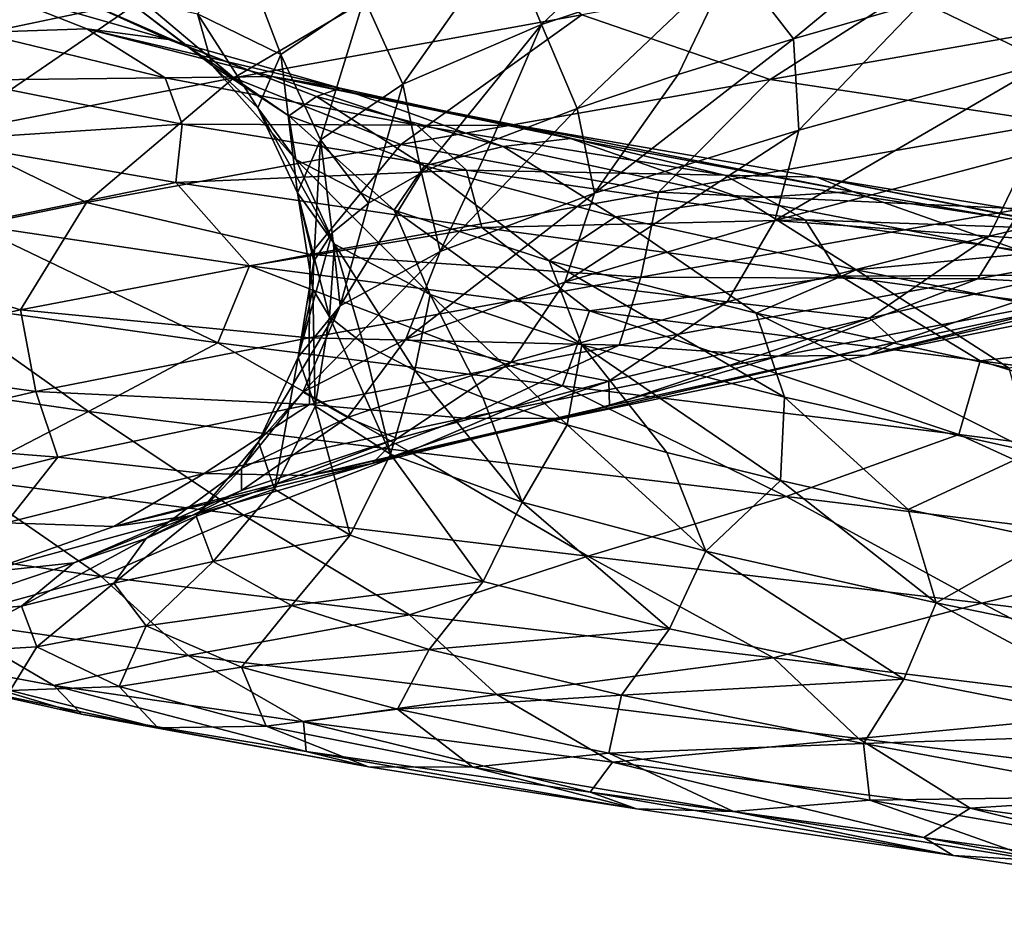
# Model space of a CAD drawing. Header units: metres. Extents: x -109 to 109, y -917 to 389.
# Tile 312 of 656: x -15.53 to -8.66, y -722.09 to -715.88. Entities that reach past the tile are written whole.
import ezdxf

# ---------------------------------------------------------------- set-up
doc = ezdxf.new("R2010")
doc.units = ezdxf.units.M
doc.layers.add('solid_24503124_XXX_01_SW0001', color=7, linetype='CONTINUOUS')

msp = doc.modelspace()

# ---------------------------------------------------------------- linework, layer by layer
at = {"layer": 'solid_24503124_XXX_01_SW0001'}
for points in [[(-12.139931, -715.315002, 8.139142), (-10.778347, -714.865967, 10.201269), (-11.88857, -715.917419, 7.967548)], [(-10.778347, -714.865967, 10.201269), (-10.551686, -715.471375, 9.989174), (-11.88857, -715.917419, 7.967548)], [(-10.551686, -715.471375, 9.989174), (-8.890004, -714.992249, 11.747289), (-10.128012, -716.018127, 10.29432)], [(-8.890004, -714.992249, 11.747289), (-9.228422, -715.759644, 11.247748), (-10.128012, -716.018127, 10.29432)], [(-16.538588, -716.135803, 10.510071), (-14.480085, -715.103149, 13.162652), (-16.303989, -715.503235, 10.409667)], [(-16.538588, -716.135803, 10.510071), (-14.684033, -715.746643, 13.302953), (-14.480085, -715.103149, 13.162652)], [(-14.684033, -715.746643, 13.302953), (-14.039061, -716.289978, 14.161292), (-12.377522, -715.311707, 15.730856)], [(-12.377522, -715.311707, 15.730856), (-14.039061, -716.289978, 14.161292), (-11.606418, -715.850952, 16.448305)], [(-13.126848, -715.734009, 5.869315), (-12.139931, -715.315002, 8.139142), (-12.858461, -716.333496, 5.741943)], [(-12.139931, -715.315002, 8.139142), (-11.88857, -715.917419, 7.967548), (-12.858461, -716.333496, 5.741943)], [(-8.825185, -715.362915, 18.276098), (-11.606418, -715.850952, 16.448305), (-10.291665, -716.302185, 17.225691)], [(-8.825185, -715.362915, 18.276098), (-10.291665, -716.302185, 17.225691), (-7.401329, -715.797607, 18.810766)], [(-14.29245, -715.842773, 2.007509), (-13.962455, -715.465332, 4.520796), (-13.710732, -716.127441, 3.461674)], [(-13.962455, -715.465332, 4.520796), (-13.126848, -715.734009, 5.869315), (-13.710732, -716.127441, 3.461674)], [(-11.88857, -715.917419, 7.967548), (-10.551686, -715.471375, 9.989174), (-11.63961, -716.503967, 8.157707)], [(-10.551686, -715.471375, 9.989174), (-10.934329, -716.266113, 9.260936), (-11.63961, -716.503967, 8.157707)], [(-10.551686, -715.471375, 9.989174), (-10.128012, -716.018127, 10.29432), (-10.934329, -716.266113, 9.260936)], [(-9.228422, -715.759644, 11.247748), (-8.247163, -715.491394, 12.108437), (-8.355951, -716.180969, 12.091021)], [(-15.896189, -715.619385, -1.99754), (-15.24772, -715.680847, -1.606962), (-14.494314, -716.021606, -4.269483)], [(-15.064794, -715.949097, -4.763795), (-15.896189, -715.619385, -1.99754), (-14.494314, -716.021606, -4.269483)], [(-15.827069, -715.972656, -4.779577), (-15.896189, -715.619385, -1.99754), (-15.064794, -715.949097, -4.763795)], [(-15.24772, -715.680847, -1.606962), (-14.811281, -715.72406, 0.0372), (-14.356344, -716.073914, -2.562685)], [(-14.494314, -716.021606, -4.269483), (-15.24772, -715.680847, -1.606962), (-14.356344, -716.073914, -2.562685)], [(-16.538588, -716.135803, 10.510071), (-16.049911, -716.681946, 11.484894), (-14.684033, -715.746643, 13.302953)], [(-14.684033, -715.746643, 13.302953), (-16.049911, -716.681946, 11.484894), (-14.039061, -716.289978, 14.161292)], [(-14.811281, -715.72406, 0.0372), (-14.29245, -715.842773, 2.007509), (-14.189182, -716.203735, -0.526308)], [(-14.356344, -716.073914, -2.562685), (-14.811281, -715.72406, 0.0372), (-14.189182, -716.203735, -0.526308)], [(-13.710732, -716.127441, 3.461674), (-13.126848, -715.734009, 5.869315), (-13.433515, -716.723999, 3.380823)], [(-13.126848, -715.734009, 5.869315), (-12.858461, -716.333496, 5.741943), (-13.433515, -716.723999, 3.380823)], [(-10.128012, -716.018127, 10.29432), (-9.228422, -715.759644, 11.247748), (-10.089872, -716.655823, 10.430385)], [(-9.228422, -715.759644, 11.247748), (-8.355951, -716.180969, 12.091021), (-10.089872, -716.655823, 10.430385)], [(-8.300491, -716.603088, 18.019808), (-7.401329, -715.797607, 18.810766), (-10.291665, -716.302185, 17.225691)], [(-14.29245, -715.842773, 2.007509), (-13.710732, -716.127441, 3.461674), (-13.870708, -716.500671, 0.987916)], [(-14.189182, -716.203735, -0.526308), (-14.29245, -715.842773, 2.007509), (-13.870708, -716.500671, 0.987916)], [(-11.606418, -715.850952, 16.448305), (-14.039061, -716.289978, 14.161292), (-12.872825, -716.756104, 15.16593)], [(-11.606418, -715.850952, 16.448305), (-12.872825, -716.756104, 15.16593), (-10.291665, -716.302185, 17.225691)], [(-14.517805, -716.291077, -7.495904), (-15.827069, -715.972656, -4.779577), (-15.064794, -715.949097, -4.763795)], [(-15.064794, -715.949097, -4.763795), (-14.494314, -716.021606, -4.269483), (-13.295185, -716.362976, -6.761745)], [(-13.771483, -716.280212, -7.344925), (-15.064794, -715.949097, -4.763795), (-13.295185, -716.362976, -6.761745)], [(-14.517805, -716.291077, -7.495904), (-15.064794, -715.949097, -4.763795), (-13.771483, -716.280212, -7.344925)], [(-12.858461, -716.333496, 5.741943), (-11.88857, -715.917419, 7.967548), (-12.726304, -716.953369, 5.770488)], [(-11.88857, -715.917419, 7.967548), (-12.238468, -716.732788, 6.991188), (-12.726304, -716.953369, 5.770488)], [(-11.88857, -715.917419, 7.967548), (-11.63961, -716.503967, 8.157707), (-12.238468, -716.732788, 6.991188)], [(-15.947632, -716.307434, -6.220953), (-15.827069, -715.972656, -4.779577), (-14.517805, -716.291077, -7.495904)], [(-14.494314, -716.021606, -4.269483), (-14.356344, -716.073914, -2.562685), (-13.461737, -716.419861, -5.044941)], [(-13.295185, -716.362976, -6.761745), (-14.494314, -716.021606, -4.269483), (-13.461737, -716.419861, -5.044941)], [(-10.128012, -716.018127, 10.29432), (-10.089872, -716.655823, 10.430385), (-11.518973, -717.095764, 8.494344)], [(-10.934329, -716.266113, 9.260936), (-10.128012, -716.018127, 10.29432), (-11.518973, -717.095764, 8.494344)], [(-14.356344, -716.073914, -2.562685), (-14.189182, -716.203735, -0.526308), (-13.655093, -716.555237, -3.004597)], [(-13.461737, -716.419861, -5.044941), (-14.356344, -716.073914, -2.562685), (-13.655093, -716.555237, -3.004597)], [(-13.870708, -716.500671, 0.987916), (-13.710732, -716.127441, 3.461674), (-13.593156, -717.094482, 0.954429)], [(-13.710732, -716.127441, 3.461674), (-13.433515, -716.723999, 3.380823), (-13.593156, -717.094482, 0.954429)], [(-14.189182, -716.203735, -0.526308), (-13.870708, -716.500671, 0.987916), (-13.605135, -716.860291, -1.477077)], [(-13.655093, -716.555237, -3.004597), (-14.189182, -716.203735, -0.526308), (-13.605135, -716.860291, -1.477077)], [(-8.355951, -716.180969, 12.091021), (-8.482423, -716.817322, 12.292041), (-10.259223, -717.285767, 10.603775)], [(-10.089872, -716.655823, 10.430385), (-8.355951, -716.180969, 12.091021), (-10.259223, -717.285767, 10.603775)], [(-16.142635, -716.728516, -7.143471), (-15.947632, -716.307434, -6.220953), (-14.400393, -716.613647, -8.924555)], [(-14.039061, -716.289978, 14.161292), (-16.049911, -716.681946, 11.484894), (-15.067778, -717.160583, 12.691097)], [(-14.400393, -716.613647, -8.924555), (-15.947632, -716.307434, -6.220953), (-14.517805, -716.291077, -7.495904)], [(-14.039061, -716.289978, 14.161292), (-15.067778, -717.160583, 12.691097), (-12.872825, -716.756104, 15.16593)], [(-12.760608, -716.620178, -9.94269), (-14.517805, -716.291077, -7.495904), (-13.771483, -716.280212, -7.344925)], [(-14.400393, -716.613647, -8.924555), (-14.517805, -716.291077, -7.495904), (-12.760608, -716.620178, -9.94269)], [(-13.771483, -716.280212, -7.344925), (-13.295185, -716.362976, -6.761745), (-11.685846, -716.71405, -9.007292)], [(-12.053813, -716.622192, -9.661588), (-13.771483, -716.280212, -7.344925), (-11.685846, -716.71405, -9.007292)], [(-12.760608, -716.620178, -9.94269), (-13.771483, -716.280212, -7.344925), (-12.053813, -716.622192, -9.661588)], [(-11.071817, -717.089783, 16.275843), (-10.291665, -716.302185, 17.225691), (-12.872825, -716.756104, 15.16593)], [(-11.63961, -716.503967, 8.157707), (-10.934329, -716.266113, 9.260936), (-11.518973, -717.095764, 8.494344)], [(-11.071817, -717.089783, 16.275843), (-8.300491, -716.603088, 18.019808), (-10.291665, -716.302185, 17.225691)], [(-13.295185, -716.362976, -6.761745), (-13.461737, -716.419861, -5.044941), (-12.15781, -716.77002, -7.336274)], [(-13.433515, -716.723999, 3.380823), (-12.858461, -716.333496, 5.741943), (-13.098594, -717.166443, 4.507879)], [(-11.685846, -716.71405, -9.007292), (-13.295185, -716.362976, -6.761745), (-12.15781, -716.77002, -7.336274)], [(-12.858461, -716.333496, 5.741943), (-12.726304, -716.953369, 5.770488), (-13.098594, -717.166443, 4.507879)], [(-13.461737, -716.419861, -5.044941), (-13.655093, -716.555237, -3.004597), (-12.70584, -716.904907, -5.354331)], [(-12.15781, -716.77002, -7.336274), (-13.461737, -716.419861, -5.044941), (-12.70584, -716.904907, -5.354331)], [(-13.870708, -716.500671, 0.987916), (-13.593156, -717.094482, 0.954429), (-13.335694, -717.451538, -1.463871)], [(-13.605135, -716.860291, -1.477077), (-13.870708, -716.500671, 0.987916), (-13.335694, -717.451538, -1.463871)], [(-11.63961, -716.503967, 8.157707), (-11.518973, -717.095764, 8.494344), (-12.597673, -717.503662, 6.338978)], [(-12.238468, -716.732788, 6.991188), (-11.63961, -716.503967, 8.157707), (-12.597673, -717.503662, 6.338978)], [(-13.655093, -716.555237, -3.004597), (-13.605135, -716.860291, -1.477077), (-12.91905, -717.213684, -3.858537)], [(-12.70584, -716.904907, -5.354331), (-13.655093, -716.555237, -3.004597), (-12.91905, -717.213684, -3.858537)], [(-14.444709, -717.022156, -9.860876), (-16.142635, -716.728516, -7.143471), (-14.400393, -716.613647, -8.924555)], [(-14.444709, -717.022156, -9.860876), (-14.400393, -716.613647, -8.924555), (-12.411877, -716.935364, -11.318521)], [(-12.411877, -716.935364, -11.318521), (-14.400393, -716.613647, -8.924555), (-12.760608, -716.620178, -9.94269)], [(-10.609898, -716.969604, -12.047573), (-12.760608, -716.620178, -9.94269), (-12.053813, -716.622192, -9.661588)], [(-12.411877, -716.935364, -11.318521), (-12.760608, -716.620178, -9.94269), (-10.609898, -716.969604, -12.047573)], [(-12.053813, -716.622192, -9.661588), (-11.685846, -716.71405, -9.007292), (-9.716143, -717.083801, -10.939857)], [(-9.965599, -716.984436, -11.646015), (-12.053813, -716.622192, -9.661588), (-9.716143, -717.083801, -10.939857)], [(-10.609898, -716.969604, -12.047573), (-12.053813, -716.622192, -9.661588), (-9.965599, -716.984436, -11.646015)], [(-10.089872, -716.655823, 10.430385), (-10.259223, -717.285767, 10.603775), (-11.725901, -717.717712, 8.633113)], [(-11.518973, -717.095764, 8.494344), (-10.089872, -716.655823, 10.430385), (-11.725901, -717.717712, 8.633113)], [(-8.53804, -717.206116, 17.355494), (-8.300491, -716.603088, 18.019808), (-11.071817, -717.089783, 16.275843)], [(-16.049911, -716.681946, 11.484894), (-16.811661, -717.518982, 9.876039), (-15.067778, -717.160583, 12.691097)], [(-13.593156, -717.094482, 0.954429), (-13.433515, -716.723999, 3.380823), (-13.480611, -717.571899, 1.911189)], [(-13.433515, -716.723999, 3.380823), (-13.350857, -717.372131, 3.218462), (-13.480611, -717.571899, 1.911189)], [(-13.433515, -716.723999, 3.380823), (-13.098594, -717.166443, 4.507879), (-13.350857, -717.372131, 3.218462)], [(-11.685846, -716.71405, -9.007292), (-12.15781, -716.77002, -7.336274), (-10.481292, -717.133179, -9.366854)], [(-9.716143, -717.083801, -10.939857), (-11.685846, -716.71405, -9.007292), (-10.481292, -717.133179, -9.366854)], [(-15.87423, -717.315002, -8.567753), (-16.142635, -716.728516, -7.143471), (-14.444709, -717.022156, -9.860876)], [(-13.50495, -717.524597, 14.075759), (-12.872825, -716.756104, 15.16593), (-15.067778, -717.160583, 12.691097)], [(-13.50495, -717.524597, 14.075759), (-11.071817, -717.089783, 16.275843), (-12.872825, -716.756104, 15.16593)], [(-12.726304, -716.953369, 5.770488), (-12.238468, -716.732788, 6.991188), (-12.597673, -717.503662, 6.338978)], [(-12.15781, -716.77002, -7.336274), (-12.70584, -716.904907, -5.354331), (-11.371873, -717.260864, -7.505944)], [(-10.481292, -717.133179, -9.366854), (-12.15781, -716.77002, -7.336274), (-11.371873, -717.260864, -7.505944)], [(-13.605135, -716.860291, -1.477077), (-13.335694, -717.451538, -1.463871), (-12.665998, -717.802734, -3.800797)], [(-12.91905, -717.213684, -3.858537), (-13.605135, -716.860291, -1.477077), (-12.665998, -717.802734, -3.800797)], [(-10.259223, -717.285767, 10.603775), (-8.482423, -716.817322, 12.292041), (-8.760544, -717.395752, 12.575454)], [(-8.482423, -716.817322, 12.292041), (-6.663189, -716.895142, 13.973726), (-8.760544, -717.395752, 12.575454)], [(-12.70584, -716.904907, -5.354331), (-12.91905, -717.213684, -3.858537), (-11.8361, -717.568787, -6.086004)], [(-11.371873, -717.260864, -7.505944), (-12.70584, -716.904907, -5.354331), (-11.8361, -717.568787, -6.086004)], [(-8.760544, -717.395752, 12.575454), (-6.663189, -716.895142, 13.973726), (-7.484906, -717.485962, 14.110552)], [(-12.306664, -717.334656, -12.243772), (-14.444709, -717.022156, -9.860876), (-12.411877, -716.935364, -11.318521)], [(-12.726304, -716.953369, 5.770488), (-12.597673, -717.503662, 6.338978), (-13.295013, -717.883911, 4.028433)], [(-13.098594, -717.166443, 4.507879), (-12.726304, -716.953369, 5.770488), (-13.295013, -717.883911, 4.028433)], [(-10.045804, -717.28241, -13.334471), (-12.411877, -716.935364, -11.318521), (-10.609898, -716.969604, -12.047573)], [(-12.306664, -717.334656, -12.243772), (-12.411877, -716.935364, -11.318521), (-10.045804, -717.28241, -13.334471)], [(-8.132813, -717.349182, -13.747379), (-10.609898, -716.969604, -12.047573), (-9.965599, -716.984436, -11.646015)], [(-10.045804, -717.28241, -13.334471), (-10.609898, -716.969604, -12.047573), (-8.132813, -717.349182, -13.747379)], [(-9.965599, -716.984436, -11.646015), (-9.716143, -717.083801, -10.939857), (-7.447557, -717.48114, -12.501588)], [(-7.57124, -717.376038, -13.238219), (-9.965599, -716.984436, -11.646015), (-7.447557, -717.48114, -12.501588)], [(-8.132813, -717.349182, -13.747379), (-9.965599, -716.984436, -11.646015), (-7.57124, -717.376038, -13.238219)], [(-13.928068, -717.603516, -11.235992), (-15.87423, -717.315002, -8.567753), (-14.444709, -717.022156, -9.860876)], [(-13.928068, -717.603516, -11.235992), (-14.444709, -717.022156, -9.860876), (-12.306664, -717.334656, -12.243772)], [(-13.593156, -717.094482, 0.954429), (-13.480611, -717.571899, 1.911189), (-13.486972, -717.767456, 0.592751)], [(-13.593156, -717.094482, 0.954429), (-13.486972, -717.767456, 0.592751), (-13.370293, -717.95929, -0.72015)], [(-13.335694, -717.451538, -1.463871), (-13.593156, -717.094482, 0.954429), (-13.370293, -717.95929, -0.72015)], [(-11.195696, -717.682007, 15.581778), (-11.071817, -717.089783, 16.275843), (-13.50495, -717.524597, 14.075759)], [(-11.518973, -717.095764, 8.494344), (-11.725901, -717.717712, 8.633113), (-12.835759, -718.116211, 6.437248)], [(-12.597673, -717.503662, 6.338978), (-11.518973, -717.095764, 8.494344), (-12.835759, -718.116211, 6.437248)], [(-10.481292, -717.133179, -9.366854), (-11.371873, -717.260864, -7.505944), (-9.691361, -717.631531, -9.395022)], [(-11.195696, -717.682007, 15.581778), (-8.53804, -717.206116, 17.355494), (-11.071817, -717.089783, 16.275843)], [(-9.716143, -717.083801, -10.939857), (-10.481292, -717.133179, -9.366854), (-8.485899, -717.5177, -11.078931)], [(-8.485899, -717.5177, -11.078931), (-10.481292, -717.133179, -9.366854), (-9.691361, -717.631531, -9.395022)], [(-7.447557, -717.48114, -12.501588), (-9.716143, -717.083801, -10.939857), (-8.485899, -717.5177, -11.078931)], [(-15.528502, -717.909912, 11.487276), (-15.067778, -717.160583, 12.691097), (-16.811661, -717.518982, 9.876039)], [(-15.528502, -717.909912, 11.487276), (-13.50495, -717.524597, 14.075759), (-15.067778, -717.160583, 12.691097)], [(-13.350857, -717.372131, 3.218462), (-13.098594, -717.166443, 4.507879), (-13.295013, -717.883911, 4.028433)], [(-8.840364, -717.693848, 16.497143), (-8.53804, -717.206116, 17.355494), (-11.195696, -717.682007, 15.581778)], [(-8.840364, -717.693848, 16.497143), (-6.067216, -717.178833, 17.849237), (-8.53804, -717.206116, 17.355494)], [(-7.730275, -717.751892, 16.342751), (-6.067216, -717.178833, 17.849237), (-8.840364, -717.693848, 16.497143)], [(-12.91905, -717.213684, -3.858537), (-12.665998, -717.802734, -3.800797), (-11.607125, -718.156006, -5.98728)], [(-11.8361, -717.568787, -6.086004), (-12.91905, -717.213684, -3.858537), (-11.607125, -718.156006, -5.98728)], [(-11.371873, -717.260864, -7.505944), (-11.8361, -717.568787, -6.086004), (-10.388121, -717.934143, -8.091413)], [(-9.691361, -717.631531, -9.395022), (-11.371873, -717.260864, -7.505944), (-10.388121, -717.934143, -8.091413)], [(-14.150207, -718.140442, -11.464891), (-16.122952, -717.864624, -8.754409), (-15.87423, -717.315002, -8.567753)], [(-14.150207, -718.140442, -11.464891), (-15.87423, -717.315002, -8.567753), (-13.928068, -717.603516, -11.235992)], [(-11.552968, -717.917053, -13.526462), (-13.928068, -717.603516, -11.235992), (-12.306664, -717.334656, -12.243772)], [(-9.796535, -717.676208, -14.224179), (-12.306664, -717.334656, -12.243772), (-10.045804, -717.28241, -13.334471)], [(-11.552968, -717.917053, -13.526462), (-12.306664, -717.334656, -12.243772), (-9.796535, -717.676208, -14.224179)], [(-11.725901, -717.717712, 8.633113), (-10.259223, -717.285767, 10.603775), (-10.591006, -717.855713, 10.832893)], [(-10.259223, -717.285767, 10.603775), (-8.760544, -717.395752, 12.575454), (-10.591006, -717.855713, 10.832893)], [(-7.372476, -717.664917, -14.909938), (-10.045804, -717.28241, -13.334471), (-8.132813, -717.349182, -13.747379)], [(-9.796535, -717.676208, -14.224179), (-10.045804, -717.28241, -13.334471), (-7.372476, -717.664917, -14.909938)], [(-13.350857, -717.372131, 3.218462), (-13.295013, -717.883911, 4.028433), (-13.589031, -718.242004, 1.63159)], [(-13.480611, -717.571899, 1.911189), (-13.350857, -717.372131, 3.218462), (-13.589031, -718.242004, 1.63159)], [(-10.591006, -717.855713, 10.832893), (-8.760544, -717.395752, 12.575454), (-9.597146, -717.968384, 12.570628)], [(-8.760544, -717.395752, 12.575454), (-7.484906, -717.485962, 14.110552), (-9.597146, -717.968384, 12.570628)], [(-13.335694, -717.451538, -1.463871), (-13.370293, -717.95929, -0.72015), (-13.132367, -718.148132, -2.012692)], [(-13.335694, -717.451538, -1.463871), (-13.132367, -718.148132, -2.012692), (-12.774071, -718.335815, -3.27688)], [(-12.665998, -717.802734, -3.800797), (-13.335694, -717.451538, -1.463871), (-12.774071, -718.335815, -3.27688)], [(-17.078762, -718.249695, 8.587001), (-15.528502, -717.909912, 11.487276), (-16.811661, -717.518982, 9.876039)], [(-13.512464, -718.106445, 13.372581), (-13.50495, -717.524597, 14.075759), (-15.528502, -717.909912, 11.487276)], [(-12.597673, -717.503662, 6.338978), (-12.835759, -718.116211, 6.437248), (-13.556762, -718.485901, 4.081451)], [(-13.295013, -717.883911, 4.028433), (-12.597673, -717.503662, 6.338978), (-13.556762, -718.485901, 4.081451)], [(-13.512464, -718.106445, 13.372581), (-11.195696, -717.682007, 15.581778), (-13.50495, -717.524597, 14.075759)], [(-8.485899, -717.5177, -11.078931), (-9.691361, -717.631531, -9.395022), (-7.7178, -718.025085, -10.968047)], [(-9.597146, -717.968384, 12.570628), (-7.484906, -717.485962, 14.110552), (-9.410445, -718.136841, 13.557981)], [(-7.484906, -717.485962, 14.110552), (-7.120249, -717.646057, 15.055164), (-9.410445, -718.136841, 13.557981)], [(-11.741592, -718.442688, -13.79235), (-14.150207, -718.140442, -11.464891), (-13.928068, -717.603516, -11.235992)], [(-11.741592, -718.442688, -13.79235), (-13.928068, -717.603516, -11.235992), (-11.552968, -717.917053, -13.526462)], [(-13.486972, -717.767456, 0.592751), (-13.480611, -717.571899, 1.911189), (-13.589031, -718.242004, 1.63159)], [(-11.8361, -717.568787, -6.086004), (-11.607125, -718.156006, -5.98728), (-10.190253, -718.519897, -7.956604)], [(-10.388121, -717.934143, -8.091413), (-11.8361, -717.568787, -6.086004), (-10.190253, -718.519897, -7.956604)], [(-11.347098, -718.157959, 14.686961), (-11.195696, -717.682007, 15.581778), (-13.512464, -718.106445, 13.372581)], [(-8.822689, -718.266602, -15.370117), (-11.552968, -717.917053, -13.526462), (-9.796535, -717.676208, -14.224179)], [(-11.347098, -718.157959, 14.686961), (-8.840364, -717.693848, 16.497143), (-11.195696, -717.682007, 15.581778)], [(-9.691361, -717.631531, -9.395022), (-10.388121, -717.934143, -8.091413), (-8.62015, -718.317993, -9.816083)], [(-6.987863, -718.05719, -15.740693), (-9.796535, -717.676208, -14.224179), (-7.372476, -717.664917, -14.909938)], [(-8.822689, -718.266602, -15.370117), (-9.796535, -717.676208, -14.224179), (-6.987863, -718.05719, -15.740693)], [(-7.7178, -718.025085, -10.968047), (-9.691361, -717.631531, -9.395022), (-8.62015, -718.317993, -9.816083)], [(-7.120249, -717.646057, 15.055164), (-7.180175, -717.735474, 15.819579), (-9.605668, -718.226807, 14.298096)], [(-9.410445, -718.136841, 13.557981), (-7.120249, -717.646057, 15.055164), (-9.605668, -718.226807, 14.298096)], [(-12.835759, -718.116211, 6.437248), (-11.725901, -717.717712, 8.633113), (-12.101368, -718.277344, 8.79965)], [(-11.725901, -717.717712, 8.633113), (-10.591006, -717.855713, 10.832893), (-12.101368, -718.277344, 8.79965)], [(-10.235973, -718.234802, 14.719998), (-8.840364, -717.693848, 16.497143), (-11.347098, -718.157959, 14.686961)], [(-10.235973, -718.234802, 14.719998), (-7.730275, -717.751892, 16.342751), (-8.840364, -717.693848, 16.497143)], [(-9.605668, -718.226807, 14.298096), (-7.730275, -717.751892, 16.342751), (-10.235973, -718.234802, 14.719998)], [(-9.605668, -718.226807, 14.298096), (-7.180175, -717.735474, 15.819579), (-7.730275, -717.751892, 16.342751)], [(-13.486972, -717.767456, 0.592751), (-13.589031, -718.242004, 1.63159), (-13.470461, -718.584595, -0.781228)], [(-13.370293, -717.95929, -0.72015), (-13.486972, -717.767456, 0.592751), (-13.470461, -718.584595, -0.781228)], [(-12.665998, -717.802734, -3.800797), (-12.774071, -718.335815, -3.27688), (-12.297836, -718.524048, -4.503586)], [(-12.665998, -717.802734, -3.800797), (-12.297836, -718.524048, -4.503586), (-11.70866, -718.71405, -5.681609)], [(-11.607125, -718.156006, -5.98728), (-12.665998, -717.802734, -3.800797), (-11.70866, -718.71405, -5.681609)], [(-16.122952, -717.864624, -8.754409), (-15.054405, -718.621765, -10.573136), (-16.834686, -718.36615, -7.744504)], [(-14.150207, -718.140442, -11.464891), (-15.054405, -718.621765, -10.573136), (-16.122952, -717.864624, -8.754409)], [(-13.295013, -717.883911, 4.028433), (-13.556762, -718.485901, 4.081451), (-13.866388, -718.83252, 1.636037)], [(-13.589031, -718.242004, 1.63159), (-13.295013, -717.883911, 4.028433), (-13.866388, -718.83252, 1.636037)], [(-12.101368, -718.277344, 8.79965), (-10.591006, -717.855713, 10.832893), (-11.418909, -718.408569, 10.686986)], [(-10.591006, -717.855713, 10.832893), (-9.597146, -717.968384, 12.570628), (-11.418909, -718.408569, 10.686986)], [(-15.421086, -718.4823, 10.796376), (-15.528502, -717.909912, 11.487276), (-17.078762, -718.249695, 8.587001)], [(-15.421086, -718.4823, 10.796376), (-13.512464, -718.106445, 13.372581), (-15.528502, -717.909912, 11.487276)], [(-13.370293, -717.95929, -0.72015), (-13.470461, -718.584595, -0.781228), (-12.944399, -718.919128, -3.138134)], [(-13.132367, -718.148132, -2.012692), (-13.370293, -717.95929, -0.72015), (-12.944399, -718.919128, -3.138134)], [(-8.971968, -718.782776, -15.666698), (-11.741592, -718.442688, -13.79235), (-11.552968, -717.917053, -13.526462)], [(-8.971968, -718.782776, -15.666698), (-11.552968, -717.917053, -13.526462), (-8.822689, -718.266602, -15.370117)], [(-10.388121, -717.934143, -8.091413), (-10.190253, -718.519897, -7.956604), (-8.459413, -718.902649, -9.651198)], [(-8.62015, -718.317993, -9.816083), (-10.388121, -717.934143, -8.091413), (-8.459413, -718.902649, -9.651198)], [(-11.418909, -718.408569, 10.686986), (-9.597146, -717.968384, 12.570628), (-11.413654, -718.582275, 11.684642)], [(-9.597146, -717.968384, 12.570628), (-9.410445, -718.136841, 13.557981), (-11.413654, -718.582275, 11.684642)], [(-5.819845, -718.662415, -16.711761), (-8.822689, -718.266602, -15.370117), (-6.987863, -718.05719, -15.740693)], [(-13.510279, -718.57196, 12.469012), (-13.512464, -718.106445, 13.372581), (-15.421086, -718.4823, 10.796376)], [(-14.150207, -718.140442, -11.464891), (-12.812847, -718.900757, -13.055819), (-15.054405, -718.621765, -10.573136)], [(-11.741592, -718.442688, -13.79235), (-12.812847, -718.900757, -13.055819), (-14.150207, -718.140442, -11.464891)], [(-13.556762, -718.485901, 4.081451), (-12.835759, -718.116211, 6.437248), (-13.243519, -718.663879, 6.534708)], [(-13.510279, -718.57196, 12.469012), (-11.347098, -718.157959, 14.686961), (-13.512464, -718.106445, 13.372581)], [(-12.429399, -718.668152, 12.685664), (-11.347098, -718.157959, 14.686961), (-13.510279, -718.57196, 12.469012)], [(-12.835759, -718.116211, 6.437248), (-12.101368, -718.277344, 8.79965), (-13.243519, -718.663879, 6.534708)], [(-12.774071, -718.335815, -3.27688), (-13.132367, -718.148132, -2.012692), (-12.944399, -718.919128, -3.138134)], [(-12.429399, -718.668152, 12.685664), (-10.235973, -718.234802, 14.719998), (-11.347098, -718.157959, 14.686961)], [(-9.410445, -718.136841, 13.557981), (-9.605668, -718.226807, 14.298096), (-11.737617, -718.670349, 12.377232)], [(-11.413654, -718.582275, 11.684642), (-9.410445, -718.136841, 13.557981), (-11.737617, -718.670349, 12.377232)], [(-11.607125, -718.156006, -5.98728), (-11.70866, -718.71405, -5.681609), (-11.013772, -718.906616, -6.796922)], [(-11.607125, -718.156006, -5.98728), (-11.013772, -718.906616, -6.796922), (-10.219, -719.10321, -7.839565)], [(-10.190253, -718.519897, -7.956604), (-11.607125, -718.156006, -5.98728), (-10.219, -719.10321, -7.839565)], [(-11.737617, -718.670349, 12.377232), (-10.235973, -718.234802, 14.719998), (-12.429399, -718.668152, 12.685664)], [(-11.737617, -718.670349, 12.377232), (-9.605668, -718.226807, 14.298096), (-10.235973, -718.234802, 14.719998)], [(-16.860655, -718.813721, 7.928176), (-15.421086, -718.4823, 10.796376), (-17.078762, -718.249695, 8.587001)], [(-13.589031, -718.242004, 1.63159), (-13.866388, -718.83252, 1.636037), (-13.754689, -719.163086, -0.827242)], [(-13.470461, -718.584595, -0.781228), (-13.589031, -718.242004, 1.63159), (-13.754689, -719.163086, -0.827242)], [(-13.243519, -718.663879, 6.534708), (-12.101368, -718.277344, 8.79965), (-12.897407, -718.809204, 8.517482)], [(-12.101368, -718.277344, 8.79965), (-11.418909, -718.408569, 10.686986), (-12.897407, -718.809204, 8.517482)], [(-5.925116, -719.171387, -17.03178), (-8.971968, -718.782776, -15.666698), (-8.822689, -718.266602, -15.370117)], [(-5.925116, -719.171387, -17.03178), (-8.822689, -718.266602, -15.370117), (-5.819845, -718.662415, -16.711761)], [(-16.834686, -718.36615, -7.744504), (-15.054405, -718.621765, -10.573136), (-15.958515, -719.088867, -9.154921)], [(-12.774071, -718.335815, -3.27688), (-12.944399, -718.919128, -3.138134), (-12.024385, -719.253845, -5.369406)], [(-12.297836, -718.524048, -4.503586), (-12.774071, -718.335815, -3.27688), (-12.024385, -719.253845, -5.369406)], [(-11.418909, -718.408569, 10.686986), (-11.413654, -718.582275, 11.684642), (-13.071473, -718.984802, 9.492742)], [(-12.897407, -718.809204, 8.517482), (-11.418909, -718.408569, 10.686986), (-13.071473, -718.984802, 9.492742)], [(-11.741592, -718.442688, -13.79235), (-10.179765, -719.214478, -15.119501), (-12.812847, -718.900757, -13.055819)], [(-8.971968, -718.782776, -15.666698), (-10.179765, -719.214478, -15.119501), (-11.741592, -718.442688, -13.79235)], [(-15.267241, -718.939148, 9.911776), (-15.421086, -718.4823, 10.796376), (-16.860655, -718.813721, 7.928176)], [(-15.267241, -718.939148, 9.911776), (-13.510279, -718.57196, 12.469012), (-15.421086, -718.4823, 10.796376)], [(-13.556762, -718.485901, 4.081451), (-13.243519, -718.663879, 6.534708), (-13.984541, -719.020264, 4.105418)], [(-13.866388, -718.83252, 1.636037), (-13.556762, -718.485901, 4.081451), (-13.984541, -719.020264, 4.105418)], [(-14.246529, -719.054626, 10.302394), (-13.510279, -718.57196, 12.469012), (-15.267241, -718.939148, 9.911776)], [(-14.246529, -719.054626, 10.302394), (-12.429399, -718.668152, 12.685664), (-13.510279, -718.57196, 12.469012)], [(-13.470461, -718.584595, -0.781228), (-13.754689, -719.163086, -0.827242), (-13.226759, -719.485474, -3.234994)], [(-11.413654, -718.582275, 11.684642), (-11.737617, -718.670349, 12.377232), (-13.51333, -719.06842, 10.115685)], [(-13.071473, -718.984802, 9.492742), (-11.413654, -718.582275, 11.684642), (-13.51333, -719.06842, 10.115685)], [(-12.944399, -718.919128, -3.138134), (-13.470461, -718.584595, -0.781228), (-13.226759, -719.485474, -3.234994)], [(-11.70866, -718.71405, -5.681609), (-12.297836, -718.524048, -4.503586), (-12.024385, -719.253845, -5.369406)], [(-10.190253, -718.519897, -7.956604), (-10.219, -719.10321, -7.839565), (-9.327518, -719.306213, -8.804967)], [(-8.459413, -718.902649, -9.651198), (-10.190253, -718.519897, -7.956604), (-9.327518, -719.306213, -8.804967)], [(-15.054405, -718.621765, -10.573136), (-13.97172, -719.346008, -11.80195), (-15.958515, -719.088867, -9.154921)], [(-15.054405, -718.621765, -10.573136), (-12.812847, -718.900757, -13.055819), (-13.97172, -719.346008, -11.80195)], [(-13.51333, -719.06842, 10.115685), (-12.429399, -718.668152, 12.685664), (-14.246529, -719.054626, 10.302394)], [(-13.243519, -718.663879, 6.534708), (-12.897407, -718.809204, 8.517482), (-13.98512, -719.174133, 6.124068)], [(-13.984541, -719.020264, 4.105418), (-13.243519, -718.663879, 6.534708), (-13.98512, -719.174133, 6.124068)], [(-13.51333, -719.06842, 10.115685), (-11.737617, -718.670349, 12.377232), (-12.429399, -718.668152, 12.685664)], [(-11.70866, -718.71405, -5.681609), (-12.024385, -719.253845, -5.369406), (-10.741154, -719.597107, -7.410276)], [(-11.013772, -718.906616, -6.796922), (-11.70866, -718.71405, -5.681609), (-10.741154, -719.597107, -7.410276)], [(-8.971968, -718.782776, -15.666698), (-7.240793, -719.573303, -16.693998), (-10.179765, -719.214478, -15.119501)], [(-5.925116, -719.171387, -17.03178), (-7.240793, -719.573303, -16.693998), (-8.971968, -718.782776, -15.666698)], [(-16.56151, -719.264038, 7.088615), (-15.267241, -718.939148, 9.911776), (-16.860655, -718.813721, 7.928176)], [(-12.897407, -718.809204, 8.517482), (-13.071473, -718.984802, 9.492742), (-14.331304, -719.348267, 7.046248)], [(-13.98512, -719.174133, 6.124068), (-12.897407, -718.809204, 8.517482), (-14.331304, -719.348267, 7.046248)], [(-13.866388, -718.83252, 1.636037), (-13.984541, -719.020264, 4.105418), (-14.301236, -719.352722, 1.584274)], [(-13.754689, -719.163086, -0.827242), (-13.866388, -718.83252, 1.636037), (-14.301236, -719.352722, 1.584274)], [(-12.812847, -718.900757, -13.055819), (-11.564827, -719.632263, -14.069221), (-13.97172, -719.346008, -11.80195)], [(-12.944399, -718.919128, -3.138134), (-13.226759, -719.485474, -3.234994), (-12.296029, -719.808167, -5.51592)], [(-12.024385, -719.253845, -5.369406), (-12.944399, -718.919128, -3.138134), (-12.296029, -719.808167, -5.51592)], [(-12.812847, -718.900757, -13.055819), (-10.179765, -719.214478, -15.119501), (-11.564827, -719.632263, -14.069221)], [(-10.219, -719.10321, -7.839565), (-11.013772, -718.906616, -6.796922), (-10.741154, -719.597107, -7.410276)], [(-8.459413, -718.902649, -9.651198), (-9.327518, -719.306213, -8.804967), (-8.349814, -719.516357, -9.682672)], [(-15.629795, -719.398376, 7.640014), (-15.267241, -718.939148, 9.911776), (-16.56151, -719.264038, 7.088615)], [(-15.629795, -719.398376, 7.640014), (-14.246529, -719.054626, 10.302394), (-15.267241, -718.939148, 9.911776)], [(-13.071473, -718.984802, 9.492742), (-13.51333, -719.06842, 10.115685), (-14.877048, -719.424988, 7.58027)], [(-14.331304, -719.348267, 7.046248), (-13.071473, -718.984802, 9.492742), (-14.877048, -719.424988, 7.58027)], [(-14.877048, -719.424988, 7.58027), (-14.246529, -719.054626, 10.302394), (-15.629795, -719.398376, 7.640014)], [(-14.877048, -719.424988, 7.58027), (-13.51333, -719.06842, 10.115685), (-14.246529, -719.054626, 10.302394)], [(-13.984541, -719.020264, 4.105418), (-13.98512, -719.174133, 6.124068), (-14.652281, -719.509094, 3.578476)], [(-14.301236, -719.352722, 1.584274), (-13.984541, -719.020264, 4.105418), (-14.652281, -719.509094, 3.578476)], [(-14.965794, -719.773621, -10.195057), (-16.663618, -719.529968, -7.379679), (-15.958515, -719.088867, -9.154921)], [(-14.965794, -719.773621, -10.195057), (-15.958515, -719.088867, -9.154921), (-13.97172, -719.346008, -11.80195)], [(-10.219, -719.10321, -7.839565), (-10.741154, -719.597107, -7.410276), (-9.130906, -719.957764, -9.199188)], [(-9.327518, -719.306213, -8.804967), (-10.219, -719.10321, -7.839565), (-9.130906, -719.957764, -9.199188)], [(-13.98512, -719.174133, 6.124068), (-14.331304, -719.348267, 7.046248), (-15.156415, -719.678101, 4.417865)], [(-14.652281, -719.509094, 3.578476), (-13.98512, -719.174133, 6.124068), (-15.156415, -719.678101, 4.417865)], [(-13.754689, -719.163086, -0.827242), (-14.301236, -719.352722, 1.584274), (-14.183481, -719.66864, -0.954746)], [(-13.226759, -719.485474, -3.234994), (-13.754689, -719.163086, -0.827242), (-14.183481, -719.66864, -0.954746)], [(-12.024385, -719.253845, -5.369406), (-12.296029, -719.808167, -5.51592), (-10.993687, -720.140015, -7.603832)], [(-10.741154, -719.597107, -7.410276), (-12.024385, -719.253845, -5.369406), (-10.993687, -720.140015, -7.603832)], [(-10.179765, -719.214478, -15.119501), (-8.812317, -719.958862, -15.892411), (-11.564827, -719.632263, -14.069221)], [(-10.179765, -719.214478, -15.119501), (-7.240793, -719.573303, -16.693998), (-8.812317, -719.958862, -15.892411)], [(-8.349814, -719.516357, -9.682672), (-9.327518, -719.306213, -8.804967), (-9.130906, -719.957764, -9.199188)], [(-14.331304, -719.348267, 7.046248), (-14.877048, -719.424988, 7.58027), (-15.787984, -719.745544, 4.846057)], [(-15.156415, -719.678101, 4.417865), (-14.331304, -719.348267, 7.046248), (-15.787984, -719.745544, 4.846057)], [(-15.787984, -719.745544, 4.846057), (-14.877048, -719.424988, 7.58027), (-15.629795, -719.398376, 7.640014)], [(-12.811237, -720.040771, -12.673891), (-14.965794, -719.773621, -10.195057), (-13.97172, -719.346008, -11.80195)], [(-14.301236, -719.352722, 1.584274), (-14.652281, -719.509094, 3.578476), (-14.876196, -719.820862, 0.955617)], [(-14.183481, -719.66864, -0.954746), (-14.301236, -719.352722, 1.584274), (-14.876196, -719.820862, 0.955617)], [(-12.811237, -720.040771, -12.673891), (-13.97172, -719.346008, -11.80195), (-11.564827, -719.632263, -14.069221)], [(-16.076242, -720.078735, -7.638651), (-16.663618, -719.529968, -7.379679), (-14.965794, -719.773621, -10.195057)], [(-14.652281, -719.509094, 3.578476), (-15.156415, -719.678101, 4.417865), (-15.52139, -719.981384, 1.686343)], [(-14.876196, -719.820862, 0.955617), (-14.652281, -719.509094, 3.578476), (-15.52139, -719.981384, 1.686343)], [(-13.226759, -719.485474, -3.234994), (-14.183481, -719.66864, -0.954746), (-13.636558, -719.976318, -3.435987)], [(-12.296029, -719.808167, -5.51592), (-13.226759, -719.485474, -3.234994), (-13.636558, -719.976318, -3.435987)], [(-8.349814, -719.516357, -9.682672), (-9.130906, -719.957764, -9.199188), (-7.244583, -720.344055, -10.68627)], [(-10.741154, -719.597107, -7.410276), (-10.993687, -720.140015, -7.603832), (-9.356497, -720.490234, -9.43572)], [(-9.130906, -719.957764, -9.199188), (-10.741154, -719.597107, -7.410276), (-9.356497, -720.490234, -9.43572)], [(-7.240793, -719.573303, -16.693998), (-5.794327, -720.336487, -17.216291), (-8.812317, -719.958862, -15.892411)], [(-15.156415, -719.678101, 4.417865), (-15.787984, -719.745544, 4.846057), (-16.219007, -720.037415, 1.995544)], [(-15.52139, -719.981384, 1.686343), (-15.156415, -719.678101, 4.417865), (-16.219007, -720.037415, 1.995544)], [(-14.183481, -719.66864, -0.954746), (-14.876196, -719.820862, 0.955617), (-14.651691, -720.117371, -1.66766)], [(-13.636558, -719.976318, -3.435987), (-14.183481, -719.66864, -0.954746), (-14.651691, -720.117371, -1.66766)], [(-10.267663, -720.342896, -14.745689), (-12.811237, -720.040771, -12.673891), (-11.564827, -719.632263, -14.069221)], [(-10.267663, -720.342896, -14.745689), (-11.564827, -719.632263, -14.069221), (-8.812317, -719.958862, -15.892411)], [(-14.356786, -720.325378, -10.346125), (-16.076242, -720.078735, -7.638651), (-14.965794, -719.773621, -10.195057)], [(-14.876196, -719.820862, 0.955617), (-15.52139, -719.981384, 1.686343), (-15.414155, -720.266174, -1.068019)], [(-14.651691, -720.117371, -1.66766), (-14.876196, -719.820862, 0.955617), (-15.414155, -720.266174, -1.068019)], [(-14.356786, -720.325378, -10.346125), (-14.965794, -719.773621, -10.195057), (-12.811237, -720.040771, -12.673891)], [(-12.296029, -719.808167, -5.51592), (-13.636558, -719.976318, -3.435987), (-12.674424, -720.284668, -5.785985)], [(-10.993687, -720.140015, -7.603832), (-12.296029, -719.808167, -5.51592), (-12.674424, -720.284668, -5.785985)], [(-7.411675, -720.691528, -16.347643), (-10.267663, -720.342896, -14.745689), (-8.812317, -719.958862, -15.892411)], [(-9.130906, -719.957764, -9.199188), (-9.356497, -720.490234, -9.43572), (-7.436216, -720.86731, -10.960455)], [(-7.244583, -720.344055, -10.68627), (-9.130906, -719.957764, -9.199188), (-7.436216, -720.86731, -10.960455)], [(-7.411675, -720.691528, -16.347643), (-8.812317, -719.958862, -15.892411), (-5.794327, -720.336487, -17.216291)], [(-15.52139, -719.981384, 1.686343), (-16.219007, -720.037415, 1.995544), (-16.155029, -720.309021, -0.887266)], [(-15.414155, -720.266174, -1.068019), (-15.52139, -719.981384, 1.686343), (-16.155029, -720.309021, -0.887266)], [(-13.636558, -719.976318, -3.435987), (-14.651691, -720.117371, -1.66766), (-13.985254, -720.407593, -4.213392)], [(-12.674424, -720.284668, -5.785985), (-13.636558, -719.976318, -3.435987), (-13.985254, -720.407593, -4.213392)], [(-15.297201, -720.534424, -7.942286), (-16.583326, -720.294678, -5.115614), (-16.076242, -720.078735, -7.638651)], [(-15.297201, -720.534424, -7.942286), (-16.076242, -720.078735, -7.638651), (-14.356786, -720.325378, -10.346125)], [(-12.200294, -720.59729, -12.715674), (-14.356786, -720.325378, -10.346125), (-12.811237, -720.040771, -12.673891)], [(-12.200294, -720.59729, -12.715674), (-12.811237, -720.040771, -12.673891), (-10.267663, -720.342896, -14.745689)], [(-14.651691, -720.117371, -1.66766), (-15.414155, -720.266174, -1.068019), (-14.84019, -720.541748, -3.763005)], [(-13.985254, -720.407593, -4.213392), (-14.651691, -720.117371, -1.66766), (-14.84019, -720.541748, -3.763005)], [(-10.993687, -720.140015, -7.603832), (-12.674424, -720.284668, -5.785985), (-11.329295, -720.603088, -7.936534)], [(-9.356497, -720.490234, -9.43572), (-10.993687, -720.140015, -7.603832), (-11.329295, -720.603088, -7.936534)], [(-15.103698, -720.735779, -6.92692), (-16.583326, -720.294678, -5.115614), (-15.297201, -720.534424, -7.942286)], [(-15.103698, -720.735779, -6.92692), (-16.21731, -720.487732, -4.139427), (-16.583326, -720.294678, -5.115614)], [(-15.414155, -720.266174, -1.068019), (-16.155029, -720.309021, -0.887266), (-15.601052, -720.570007, -3.716155)], [(-14.84019, -720.541748, -3.763005), (-15.414155, -720.266174, -1.068019), (-15.601052, -720.570007, -3.716155)], [(-12.674424, -720.284668, -5.785985), (-13.985254, -720.407593, -4.213392), (-12.89598, -720.700989, -6.607205)], [(-11.329295, -720.603088, -7.936534), (-12.674424, -720.284668, -5.785985), (-12.89598, -720.700989, -6.607205)], [(-13.550829, -720.78949, -10.50666), (-15.297201, -720.534424, -7.942286), (-14.356786, -720.325378, -10.346125)], [(-13.550829, -720.78949, -10.50666), (-14.356786, -720.325378, -10.346125), (-12.200294, -720.59729, -12.715674)], [(-9.674994, -720.905762, -14.680739), (-12.200294, -720.59729, -12.715674), (-10.267663, -720.342896, -14.745689)], [(-9.674994, -720.905762, -14.680739), (-10.267663, -720.342896, -14.745689), (-7.411675, -720.691528, -16.347643)], [(-13.985254, -720.407593, -4.213392), (-14.84019, -720.541748, -3.763005), (-13.813816, -720.818176, -6.31852)], [(-12.89598, -720.700989, -6.607205), (-13.985254, -720.407593, -4.213392), (-13.813816, -720.818176, -6.31852)], [(-14.570274, -720.830933, -6.406532), (-16.21731, -720.487732, -4.139427), (-15.103698, -720.735779, -6.92692)], [(-14.570274, -720.830933, -6.406532), (-15.601052, -720.570007, -3.716155), (-16.21731, -720.487732, -4.139427)], [(-9.356497, -720.490234, -9.43572), (-11.329295, -720.603088, -7.936534), (-9.639135, -720.941162, -9.822737)], [(-7.436216, -720.86731, -10.960455), (-9.356497, -720.490234, -9.43572), (-9.639135, -720.941162, -9.822737)], [(-14.84019, -720.541748, -3.763005), (-15.601052, -720.570007, -3.716155), (-14.570274, -720.830933, -6.406532)], [(-13.533035, -720.99585, -9.481998), (-15.297201, -720.534424, -7.942286), (-13.550829, -720.78949, -10.50666)], [(-13.533035, -720.99585, -9.481998), (-15.103698, -720.735779, -6.92692), (-15.297201, -720.534424, -7.942286)], [(-13.813816, -720.818176, -6.31852), (-14.84019, -720.541748, -3.763005), (-14.570274, -720.830933, -6.406532)], [(-11.393804, -721.071777, -12.731969), (-13.550829, -720.78949, -10.50666), (-12.200294, -720.59729, -12.715674)], [(-11.329295, -720.603088, -7.936534), (-12.89598, -720.700989, -6.607205), (-11.418772, -721.007446, -8.779302)], [(-11.393804, -721.071777, -12.731969), (-12.200294, -720.59729, -12.715674), (-9.674994, -720.905762, -14.680739)], [(-9.639135, -720.941162, -9.822737), (-11.329295, -720.603088, -7.936534), (-11.418772, -721.007446, -8.779302)], [(-12.89598, -720.700989, -6.607205), (-13.813816, -720.818176, -6.31852), (-12.369582, -721.105774, -8.660291)], [(-11.418772, -721.007446, -8.779302), (-12.89598, -720.700989, -6.607205), (-12.369582, -721.105774, -8.660291)], [(-6.855863, -721.262207, -16.181215), (-9.674994, -720.905762, -14.680739), (-7.411675, -720.691528, -16.347643)], [(-13.097653, -721.1026, -8.88007), (-15.103698, -720.735779, -6.92692), (-13.533035, -720.99585, -9.481998)], [(-13.097653, -721.1026, -8.88007), (-14.570274, -720.830933, -6.406532), (-15.103698, -720.735779, -6.92692)], [(-13.813816, -720.818176, -6.31852), (-14.570274, -720.830933, -6.406532), (-13.097653, -721.1026, -8.88007)], [(-12.369582, -721.105774, -8.660291), (-13.813816, -720.818176, -6.31852), (-13.097653, -721.1026, -8.88007)], [(-11.549779, -721.279602, -11.727091), (-13.550829, -720.78949, -10.50666), (-11.393804, -721.071777, -12.731969)], [(-11.549779, -721.279602, -11.727091), (-13.533035, -720.99585, -9.481998), (-13.550829, -720.78949, -10.50666)], [(-8.894242, -721.392212, -14.556122), (-11.393804, -721.071777, -12.731969), (-9.674994, -720.905762, -14.680739)], [(-8.894242, -721.392212, -14.556122), (-9.674994, -720.905762, -14.680739), (-6.855863, -721.262207, -16.181215)], [(-7.436216, -720.86731, -10.960455), (-9.639135, -720.941162, -9.822737), (-7.657387, -721.307861, -11.391955)], [(-9.639135, -720.941162, -9.822737), (-11.418772, -721.007446, -8.779302), (-9.595614, -721.336914, -10.665043)], [(-7.657387, -721.307861, -11.391955), (-9.639135, -720.941162, -9.822737), (-9.595614, -721.336914, -10.665043)], [(-11.225164, -721.39624, -11.061664), (-13.533035, -720.99585, -9.481998), (-11.549779, -721.279602, -11.727091)], [(-11.225164, -721.39624, -11.061664), (-13.097653, -721.1026, -8.88007), (-13.533035, -720.99585, -9.481998)], [(-11.418772, -721.007446, -8.779302), (-12.369582, -721.105774, -8.660291), (-10.548331, -721.415222, -10.717432)], [(-9.595614, -721.336914, -10.665043), (-11.418772, -721.007446, -8.779302), (-10.548331, -721.415222, -10.717432)], [(-12.369582, -721.105774, -8.660291), (-13.097653, -721.1026, -8.88007), (-11.225164, -721.39624, -11.061664)], [(-10.548331, -721.415222, -10.717432), (-12.369582, -721.105774, -8.660291), (-11.225164, -721.39624, -11.061664)], [(-9.216479, -721.597961, -13.598961), (-11.549779, -721.279602, -11.727091), (-11.393804, -721.071777, -12.731969)], [(-9.216479, -721.597961, -13.598961), (-11.393804, -721.071777, -12.731969), (-8.894242, -721.392212, -14.556122)], [(-6.125324, -721.761658, -15.923134), (-8.894242, -721.392212, -14.556122), (-6.855863, -721.262207, -16.181215)], [(-9.01156, -721.722473, -12.889506), (-11.549779, -721.279602, -11.727091), (-9.216479, -721.597961, -13.598961)], [(-9.01156, -721.722473, -12.889506), (-11.225164, -721.39624, -11.061664), (-11.549779, -721.279602, -11.727091)], [(-7.657387, -721.307861, -11.391955), (-9.595614, -721.336914, -10.665043), (-7.484056, -721.698608, -12.212118)], [(-10.548331, -721.415222, -10.717432), (-11.225164, -721.39624, -11.061664), (-9.01156, -721.722473, -12.889506)], [(-9.595614, -721.336914, -10.665043), (-10.548331, -721.415222, -10.717432), (-8.407548, -721.75647, -12.432243)], [(-7.484056, -721.698608, -12.212118), (-9.595614, -721.336914, -10.665043), (-8.407548, -721.75647, -12.432243)], [(-6.602968, -721.96167, -15.040892), (-9.216479, -721.597961, -13.598961), (-8.894242, -721.392212, -14.556122)], [(-6.602968, -721.96167, -15.040892), (-8.894242, -721.392212, -14.556122), (-6.125324, -721.761658, -15.923134)], [(-8.407548, -721.75647, -12.432243), (-10.548331, -721.415222, -10.717432), (-9.01156, -721.722473, -12.889506)], [(-6.523679, -722.091553, -14.308692), (-9.216479, -721.597961, -13.598961), (-6.602968, -721.96167, -15.040892)], [(-6.523679, -722.091553, -14.308692), (-9.01156, -721.722473, -12.889506), (-9.216479, -721.597961, -13.598961)], [(-8.407548, -721.75647, -12.432243), (-9.01156, -721.722473, -12.889506), (-6.523679, -722.091553, -14.308692)]]:
    msp.add_3dface(points, dxfattribs=at)

doc.saveas('drawing.dxf')
